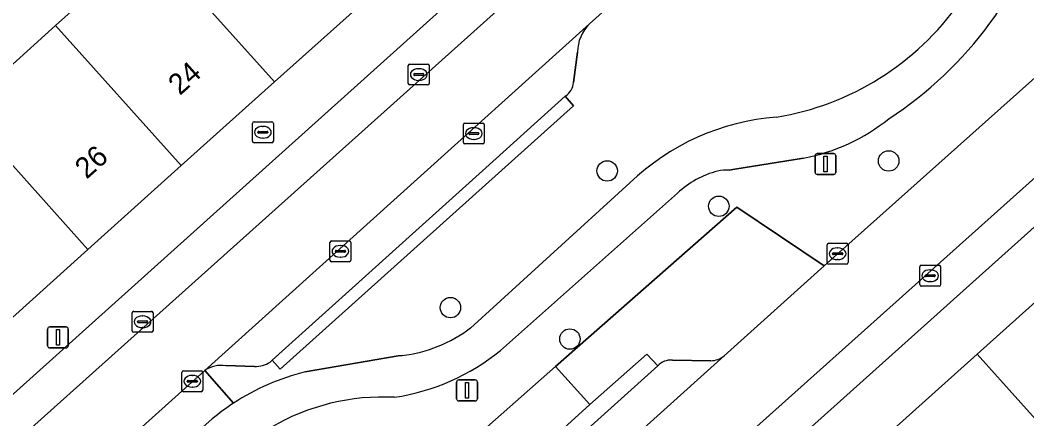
# Model space of a CAD drawing. Extents: x 162172 to 163187, y 382874 to 383685.
# Drawn here: x 162873.24 to 162921.45, y 383452.63 to 383471.72 of the extents above; entities that cross this region are included whole.
import ezdxf

# ---------------------------------------------------------------- set-up
doc = ezdxf.new("R2010")
doc.units = 0
for name, color, linetype in [('IMGEO_Berm_groen', 7, 'Continuous'), ('IMGEO_Boom', 7, 'Continuous'), ('IMGEO_Brandkraan', 7, 'Continuous'), ('IMGEO_Erf', 7, 'Continuous'), ('IMGEO_Kolk', 7, 'Continuous'), ('IMGEO_Lichtmast', 7, 'Continuous'), ('IMGEO_Pand', 7, 'Continuous'), ('IMGEO_Pand_nummerreeks', 7, 'Continuous'), ('IMGEO_Parkeervlak_open', 7, 'Continuous'), ('IMGEO_Rijbaan_lokaal_open', 7, 'Continuous'), ('IMGEO_Rioolput', 7, 'Continuous'), ('IMGEO_Voetpad_gesloten', 7, 'Continuous'), ('IMGEO_Voetpad_open', 7, 'Continuous')]:
    doc.layers.add(name, color=color, linetype=linetype)

msp = doc.modelspace()

# ---------------------------------------------------------------- linework, layer by layer
at = {"layer": 'IMGEO_Berm_groen'}
for points in [[(162927.668, 383488.362), (162926.687, 383489.375), (162920.981, 383484.249), (162918.265, 383487.372), (162916.809, 383486.128), (162900.507, 383471.54)], [(162887.404, 383443.822), (162891.575, 383448.333), (162893.393, 383450.299), (162898.882, 383455.131), (162907.563, 383462.772), (162911.739, 383459.956), (162923.614, 383470.551)], [(162899.931, 383470.188), (162899.734, 383468.731)], [(162899.371, 383468.104), (162899.34, 383468.076), (162899.744, 383467.62), (162885.687, 383455.009), (162885.31, 383455.439), (162885.208, 383455.347)], [(162910.753, 383465.114), (162907.469, 383464.588), (162907.196, 383464.534)], [(162894.799, 383456.981), (162902.437, 383463.928)], [(162904.715, 383463.434), (162896.244, 383455.909)], [(162911.739, 383459.956), (162907.563, 383462.772), (162898.882, 383455.131), (162900.525, 383453.323), (162903.255, 383455.736), (162903.769, 383455.163)], [(162906.958, 383455.655), (162911.739, 383459.956)], [(162886.888, 383454.875), (162891.347, 383455.642), (162891.537, 383455.662)], [(162904.476, 383455.447), (162906.309, 383455.415)], [(162884.465, 383455.131), (162883.086, 383455.178)], [(162883.461, 383453.386), (162882.086, 383454.952), (162863.448, 383438.229)], [(162882.086, 383454.952), (162883.461, 383453.386)], [(162872.272, 383443.617), (162882.275, 383452.487), (162882.44, 383452.633)]]:
    msp.add_lwpolyline(points, dxfattribs=at)
msp.add_lwpolyline([(162900.525, 383453.323), (162898.882, 383455.131), (162893.393, 383450.299), (162891.575, 383448.333), (162893.058, 383446.535)], close=True, dxfattribs=at)
for centre, radius, start, end in [((162904.706, 383482.564), 18.574, 303.0532, 344.4091), ((162907.293, 383480.288), 13.388, 279.3284, 324.7493), ((162901.805, 383470.188), 1.874, 133.8362, 180.0123), ((162898.909, 383468.79), 0.827, 303.96, 355.9028), ((162910.351, 383455.682), 11.429, 94.4581, 133.825), ((162909.009, 383474.271), 9.322, 280.7842, 308.6985), ((162907.791, 383460.137), 4.509, 104.8296, 133.0161), ((162907.032, 383462.812), 1.73, 84.5702, 103.2076), ((162890.739, 383462.328), 6.713, 276.8232, 307.209), ((162889.625, 383464.011), 10.461, 278.4957, 309.2468), ((162904.417, 383454.572), 0.877, 86.1431, 137.6273), ((162906.309, 383456.413), 0.998, 270.021, 310.5678), ((162882.883, 383453.753), 1.439, 81.8734, 123.5964), ((162884.442, 383456.594), 1.464, 270.8821, 301.5377), ((162889.549, 383444.062), 11.136, 103.8264, 123.1426), ((162890.624, 383443.036), 10.642, 87.0562, 120.3136), ((162889.615, 383443.972), 11.247, 123.1761, 129.6424)]:
    msp.add_arc(centre, radius, start, end, dxfattribs=at)
at = {"layer": 'IMGEO_Boom'}
for centre in [(162914.83, 383464.978), (162901.349, 383464.501), (162906.695, 383462.809), (162893.844, 383457.957), (162899.565, 383456.454)]:
    msp.add_circle(centre, 0.489, dxfattribs=at)
at = {"layer": 'IMGEO_Brandkraan'}
for p, q in [((162884.363, 383465.926), (162884.363, 383466.778)), ((162884.438, 383466.852), (162885.29, 383466.852)), ((162884.851, 383466.632), (162884.876, 383466.632)), ((162885.364, 383466.778), (162885.364, 383465.926)), ((162884.622, 383466.346), (162884.622, 383466.358)), ((162885.06, 383466.309), (162884.662, 383466.309)), ((162884.665, 383466.395), (162885.063, 383466.395)), ((162884.874, 383466.072), (162884.849, 383466.072)), ((162885.106, 383466.358), (162885.106, 383466.346)), ((162885.29, 383465.852), (162884.438, 383465.852))]:
    msp.add_line(p, q, dxfattribs=at)
for points in [[(162884.363, 383465.926), (162884.363, 383466.778)], [(162884.438, 383466.852), (162885.29, 383466.852)], [(162885.364, 383466.778), (162885.364, 383465.926)], [(162885.29, 383465.852), (162884.438, 383465.852)]]:
    msp.add_lwpolyline(points, dxfattribs=at)
for centre, radius, start, end in [((162884.44, 383466.776), 0.0765, 91.552, 178.448), ((162884.44, 383466.776), 0.0765, 91.552, 178.448), ((162885.288, 383466.776), 0.0765, 1.552, 88.448), ((162885.288, 383466.776), 0.0765, 1.552, 88.448), ((162884.662, 383466.355), 0.0403, 85.8775, 175.7526), ((162884.659, 383466.345), 0.0366, 178.938, 274.7102), ((162885.063, 383466.352), 0.043, 264.8664, 352.4533), ((162885.067, 383466.357), 0.0386, 1.7309, 96.639), ((162884.44, 383465.928), 0.0765, 181.552, 268.448), ((162884.44, 383465.928), 0.0765, 181.552, 268.448), ((162885.288, 383465.928), 0.0765, 271.552, 358.448), ((162885.288, 383465.928), 0.0765, 271.552, 358.448)]:
    msp.add_arc(centre, radius, start, end, dxfattribs=at)
for centre, major_axis, ratio, start_param, end_param in [((162884.85, 383466.352), (-0.387, 0.002), 0.722429, 4.712389, 7.853982), ((162884.875, 383466.352), (-0.39, 0.002), 0.717154, 1.570796, 4.712389)]:
    msp.add_ellipse(centre, major_axis=major_axis, ratio=ratio, start_param=start_param, end_param=end_param, dxfattribs=at)
at = {"layer": 'IMGEO_Erf'}
msp.add_lwpolyline([(162839.756, 383458.697), (162849.114, 383448.276), (162852.611, 383451.416), (162857.076, 383455.424), (162861.54, 383459.433), (162866.005, 383463.441), (162870.469, 383467.45), (162874.934, 383471.458), (162879.399, 383475.466), (162883.863, 383479.475), (162888.328, 383483.483), (162892.792, 383487.492), (162897.257, 383491.5), (162896.062, 383492.831), (162898.435, 383494.962), (162899.631, 383493.631), (162900.754, 383494.64), (162891.41, 383505.046)], dxfattribs=at)
at = {"layer": 'IMGEO_Kolk'}
for p, q in [((162891.825, 383468.69), (162891.825, 383469.542)), ((162891.9, 383469.616), (162892.752, 383469.616)), ((162892.826, 383469.542), (162892.826, 383468.69)), ((162892.084, 383469.11), (162892.084, 383469.122)), ((162892.522, 383469.073), (162892.124, 383469.073)), ((162892.127, 383469.159), (162892.525, 383469.159)), ((162892.313, 383469.396), (162892.338, 383469.396)), ((162892.568, 383469.122), (162892.568, 383469.11)), ((162892.752, 383468.616), (162891.9, 383468.616)), ((162892.336, 383468.836), (162892.311, 383468.836)), ((162894.463, 383465.865), (162894.463, 383466.717)), ((162894.538, 383466.791), (162895.39, 383466.791)), ((162894.951, 383466.571), (162894.976, 383466.571)), ((162895.464, 383466.717), (162895.464, 383465.865)), ((162894.722, 383466.285), (162894.722, 383466.297)), ((162895.16, 383466.248), (162894.762, 383466.248)), ((162894.765, 383466.334), (162895.163, 383466.334)), ((162895.206, 383466.297), (162895.206, 383466.285)), ((162895.39, 383465.791), (162894.538, 383465.791)), ((162894.974, 383466.011), (162894.949, 383466.011)), ((162911.885, 383460.112), (162911.885, 383460.964)), ((162911.96, 383461.038), (162912.812, 383461.038)), ((162912.373, 383460.818), (162912.398, 383460.818)), ((162912.886, 383460.964), (162912.886, 383460.112)), ((162912.144, 383460.532), (162912.144, 383460.544)), ((162912.582, 383460.495), (162912.184, 383460.495)), ((162912.187, 383460.581), (162912.585, 383460.581)), ((162912.628, 383460.544), (162912.628, 383460.532)), ((162912.812, 383460.038), (162911.96, 383460.038)), ((162912.396, 383460.258), (162912.371, 383460.258)), ((162916.319, 383459.058), (162916.319, 383459.91)), ((162916.394, 383459.984), (162917.246, 383459.984)), ((162917.32, 383459.91), (162917.32, 383459.058)), ((162916.578, 383459.478), (162916.578, 383459.49)), ((162917.016, 383459.441), (162916.618, 383459.441)), ((162916.621, 383459.527), (162917.019, 383459.527)), ((162916.807, 383459.764), (162916.832, 383459.764)), ((162917.062, 383459.49), (162917.062, 383459.478)), ((162917.246, 383458.984), (162916.394, 383458.984)), ((162916.83, 383459.204), (162916.805, 383459.204)), ((162878.6, 383456.853), (162878.6, 383457.705)), ((162878.675, 383457.779), (162879.527, 383457.779)), ((162879.088, 383457.559), (162879.113, 383457.559)), ((162879.601, 383457.705), (162879.601, 383456.853)), ((162878.859, 383457.273), (162878.859, 383457.285)), ((162879.297, 383457.236), (162878.899, 383457.236)), ((162878.902, 383457.322), (162879.3, 383457.322)), ((162879.111, 383456.999), (162879.086, 383456.999)), ((162879.343, 383457.285), (162879.343, 383457.273)), ((162879.527, 383456.779), (162878.675, 383456.779)), ((162880.982, 383454.005), (162880.982, 383454.857)), ((162881.057, 383454.931), (162881.909, 383454.931)), ((162881.47, 383454.711), (162881.495, 383454.711)), ((162881.983, 383454.857), (162881.983, 383454.005)), ((162881.241, 383454.425), (162881.241, 383454.437)), ((162881.679, 383454.388), (162881.281, 383454.388)), ((162881.284, 383454.474), (162881.682, 383454.474)), ((162881.493, 383454.151), (162881.468, 383454.151)), ((162881.725, 383454.437), (162881.725, 383454.425)), ((162881.909, 383453.931), (162881.057, 383453.931))]:
    msp.add_line(p, q, dxfattribs=at)
for points in [[(162891.825, 383468.69), (162891.825, 383469.542)], [(162891.9, 383469.616), (162892.752, 383469.616)], [(162892.826, 383469.542), (162892.826, 383468.69)], [(162892.752, 383468.616), (162891.9, 383468.616)], [(162894.463, 383465.865), (162894.463, 383466.717)], [(162894.538, 383466.791), (162895.39, 383466.791)], [(162895.464, 383466.717), (162895.464, 383465.865)], [(162895.39, 383465.791), (162894.538, 383465.791)], [(162911.885, 383460.112), (162911.885, 383460.964)], [(162911.96, 383461.038), (162912.812, 383461.038)], [(162912.886, 383460.964), (162912.886, 383460.112)], [(162912.812, 383460.038), (162911.96, 383460.038)], [(162916.319, 383459.058), (162916.319, 383459.91)], [(162916.394, 383459.984), (162917.246, 383459.984)], [(162917.32, 383459.91), (162917.32, 383459.058)], [(162917.246, 383458.984), (162916.394, 383458.984)], [(162878.6, 383456.853), (162878.6, 383457.705)], [(162878.675, 383457.779), (162879.527, 383457.779)], [(162879.601, 383457.705), (162879.601, 383456.853)], [(162879.527, 383456.779), (162878.675, 383456.779)], [(162880.982, 383454.005), (162880.982, 383454.857)], [(162881.057, 383454.931), (162881.909, 383454.931)], [(162881.983, 383454.857), (162881.983, 383454.005)], [(162881.909, 383453.931), (162881.057, 383453.931)]]:
    msp.add_lwpolyline(points, dxfattribs=at)
for centre, radius, start, end in [((162891.902, 383469.54), 0.0765, 91.552, 178.448), ((162891.902, 383469.54), 0.0765, 91.552, 178.448), ((162892.75, 383469.54), 0.0765, 1.552, 88.448), ((162892.75, 383469.54), 0.0765, 1.552, 88.448), ((162892.124, 383469.119), 0.0403, 85.8775, 175.7526), ((162892.121, 383469.109), 0.0366, 178.938, 274.7102), ((162892.525, 383469.116), 0.043, 264.8664, 352.4533), ((162892.529, 383469.121), 0.0386, 1.7309, 96.639), ((162891.902, 383468.692), 0.0765, 181.552, 268.448), ((162891.902, 383468.692), 0.0765, 181.552, 268.448), ((162892.75, 383468.692), 0.0765, 271.552, 358.448), ((162892.75, 383468.692), 0.0765, 271.552, 358.448), ((162894.54, 383466.715), 0.0765, 91.552, 178.448), ((162894.54, 383466.715), 0.0765, 91.552, 178.448), ((162895.388, 383466.715), 0.0765, 1.552, 88.448), ((162895.388, 383466.715), 0.0765, 1.552, 88.448), ((162894.762, 383466.294), 0.0403, 85.8775, 175.7526), ((162894.759, 383466.284), 0.0366, 178.938, 274.7102), ((162895.163, 383466.291), 0.043, 264.8664, 352.4533), ((162895.167, 383466.296), 0.0386, 1.7309, 96.639), ((162894.54, 383465.867), 0.0765, 181.552, 268.448), ((162894.54, 383465.867), 0.0765, 181.552, 268.448), ((162895.388, 383465.867), 0.0765, 271.552, 358.448), ((162895.388, 383465.867), 0.0765, 271.552, 358.448), ((162911.962, 383460.962), 0.0765, 91.552, 178.448), ((162911.962, 383460.962), 0.0765, 91.552, 178.448), ((162912.81, 383460.962), 0.0765, 1.552, 88.448), ((162912.81, 383460.962), 0.0765, 1.552, 88.448), ((162912.184, 383460.541), 0.0403, 85.8775, 175.7526), ((162912.181, 383460.531), 0.0366, 178.938, 274.7102), ((162912.585, 383460.538), 0.043, 264.8664, 352.4533), ((162912.589, 383460.543), 0.0386, 1.7309, 96.639), ((162911.962, 383460.114), 0.0765, 181.552, 268.448), ((162911.962, 383460.114), 0.0765, 181.552, 268.448), ((162912.81, 383460.114), 0.0765, 271.552, 358.448), ((162912.81, 383460.114), 0.0765, 271.552, 358.448), ((162916.396, 383459.908), 0.0765, 91.552, 178.448), ((162916.396, 383459.908), 0.0765, 91.552, 178.448), ((162917.244, 383459.908), 0.0765, 1.552, 88.448), ((162917.244, 383459.908), 0.0765, 1.552, 88.448), ((162916.618, 383459.487), 0.0403, 85.8775, 175.7526), ((162916.615, 383459.477), 0.0366, 178.938, 274.7102), ((162917.019, 383459.484), 0.043, 264.8664, 352.4533), ((162917.023, 383459.489), 0.0386, 1.7309, 96.639), ((162916.396, 383459.06), 0.0765, 181.552, 268.448), ((162916.396, 383459.06), 0.0765, 181.552, 268.448), ((162917.244, 383459.06), 0.0765, 271.552, 358.448), ((162917.244, 383459.06), 0.0765, 271.552, 358.448), ((162878.677, 383457.703), 0.0765, 91.552, 178.448), ((162878.677, 383457.703), 0.0765, 91.552, 178.448), ((162879.525, 383457.703), 0.0765, 1.552, 88.448), ((162879.525, 383457.703), 0.0765, 1.552, 88.448), ((162878.899, 383457.282), 0.0403, 85.8775, 175.7526), ((162878.896, 383457.272), 0.0366, 178.938, 274.7102), ((162879.3, 383457.279), 0.043, 264.8664, 352.4533), ((162879.304, 383457.284), 0.0386, 1.7309, 96.639), ((162878.677, 383456.855), 0.0765, 181.552, 268.448), ((162878.677, 383456.855), 0.0765, 181.552, 268.448), ((162879.525, 383456.855), 0.0765, 271.552, 358.448), ((162879.525, 383456.855), 0.0765, 271.552, 358.448), ((162881.059, 383454.855), 0.0765, 91.552, 178.448), ((162881.059, 383454.855), 0.0765, 91.552, 178.448), ((162881.907, 383454.855), 0.0765, 1.552, 88.448), ((162881.907, 383454.855), 0.0765, 1.552, 88.448), ((162881.059, 383454.007), 0.0765, 181.552, 268.448), ((162881.059, 383454.007), 0.0765, 181.552, 268.448), ((162881.281, 383454.434), 0.0403, 85.8775, 175.7526), ((162881.278, 383454.424), 0.0366, 178.938, 274.7102), ((162881.682, 383454.431), 0.043, 264.8664, 352.4533), ((162881.686, 383454.436), 0.0386, 1.7309, 96.639), ((162881.907, 383454.007), 0.0765, 271.552, 358.448), ((162881.907, 383454.007), 0.0765, 271.552, 358.448)]:
    msp.add_arc(centre, radius, start, end, dxfattribs=at)
for centre, major_axis, ratio, start_param, end_param in [((162892.312, 383469.116), (-0.387, 0.002), 0.722429, 4.712389, 7.853982), ((162892.337, 383469.116), (-0.39, 0.002), 0.717154, 1.570796, 4.712389), ((162894.95, 383466.291), (-0.387, 0.002), 0.722429, 4.712389, 7.853982), ((162894.975, 383466.291), (-0.39, 0.002), 0.717154, 1.570796, 4.712389), ((162912.372, 383460.538), (-0.387, 0.002), 0.722429, 4.712389, 7.853982), ((162912.397, 383460.538), (-0.39, 0.002), 0.717154, 1.570796, 4.712389), ((162916.806, 383459.484), (-0.387, 0.002), 0.722429, 4.712389, 7.853982), ((162916.831, 383459.484), (-0.39, 0.002), 0.717154, 1.570796, 4.712389), ((162879.087, 383457.279), (-0.387, 0.002), 0.722429, 4.712389, 7.853982), ((162879.112, 383457.279), (-0.39, 0.002), 0.717154, 1.570796, 4.712389), ((162881.469, 383454.431), (-0.387, 0.002), 0.722429, 4.712389, 7.853982), ((162881.494, 383454.431), (-0.39, 0.002), 0.717154, 1.570796, 4.712389)]:
    msp.add_ellipse(centre, major_axis=major_axis, ratio=ratio, start_param=start_param, end_param=end_param, dxfattribs=at)
at = {"layer": 'IMGEO_Lichtmast'}
for p, q in [((162911.309, 383464.432), (162911.309, 383465.232)), ((162911.309, 383465.232), (162911.309, 383464.432)), ((162911.409, 383465.332), (162912.199, 383465.332)), ((162912.199, 383465.332), (162911.409, 383465.332)), ((162912.299, 383465.232), (162912.299, 383464.432)), ((162912.299, 383464.432), (162912.299, 383465.232)), ((162912.199, 383464.332), (162911.409, 383464.332)), ((162911.409, 383464.332), (162912.199, 383464.332)), ((162874.552, 383456.131), (162874.552, 383456.931)), ((162874.552, 383456.931), (162874.552, 383456.131)), ((162874.652, 383457.031), (162875.442, 383457.031)), ((162875.442, 383457.031), (162874.652, 383457.031)), ((162875.542, 383456.931), (162875.542, 383456.131)), ((162875.542, 383456.131), (162875.542, 383456.931)), ((162875.442, 383456.031), (162874.652, 383456.031)), ((162874.652, 383456.031), (162875.442, 383456.031)), ((162894.242, 383454.494), (162895.032, 383454.494)), ((162895.032, 383454.494), (162894.242, 383454.494)), ((162894.142, 383453.594), (162894.142, 383454.394)), ((162894.142, 383454.394), (162894.142, 383453.594)), ((162895.132, 383454.394), (162895.132, 383453.594)), ((162895.132, 383453.594), (162895.132, 383454.394)), ((162895.032, 383453.494), (162894.242, 383453.494)), ((162894.242, 383453.494), (162895.032, 383453.494))]:
    msp.add_line(p, q, dxfattribs=at)
for points in [[(162911.729, 383465.207), (162911.879, 383465.207), (162911.879, 383464.457), (162911.729, 383464.457), (162911.729, 383465.207)], [(162874.972, 383456.906), (162875.122, 383456.906), (162875.122, 383456.156), (162874.972, 383456.156), (162874.972, 383456.906)], [(162894.562, 383454.369), (162894.712, 383454.369), (162894.712, 383453.619), (162894.562, 383453.619), (162894.562, 383454.369)]]:
    msp.add_lwpolyline(points, dxfattribs=at)
for centre, start, end in [((162911.409, 383465.232), 90, 180), ((162911.409, 383465.232), 90, 180), ((162912.199, 383465.232), 0, 90), ((162912.199, 383465.232), 360, 90), ((162911.409, 383464.432), 180, 270), ((162911.409, 383464.432), 180, 270), ((162912.199, 383464.432), 270, 0), ((162912.199, 383464.432), 270, 0), ((162874.652, 383456.931), 90, 180), ((162874.652, 383456.931), 90, 180), ((162875.442, 383456.931), 0, 90), ((162875.442, 383456.931), 360, 90), ((162874.652, 383456.131), 180, 270), ((162874.652, 383456.131), 180, 270), ((162875.442, 383456.131), 270, 0), ((162875.442, 383456.131), 270, 0), ((162894.242, 383454.394), 90, 180), ((162894.242, 383454.394), 90, 180), ((162895.032, 383454.394), 0, 90), ((162895.032, 383454.394), 360, 90), ((162894.242, 383453.594), 180, 270), ((162894.242, 383453.594), 180, 270), ((162895.032, 383453.594), 270, 0), ((162895.032, 383453.594), 270, 0)]:
    msp.add_arc(centre, 0.1, start, end, dxfattribs=at)
at = {"layer": 'IMGEO_Pand'}
for points in [[(162879.399, 383475.466), (162885.417, 383468.762), (162889.882, 383472.77), (162883.863, 383479.475)], [(162874.934, 383471.458), (162880.951, 383464.755), (162885.417, 383468.762), (162879.399, 383475.466)], [(162874.934, 383471.458), (162870.469, 383467.45), (162876.486, 383460.747), (162880.951, 383464.755)], [(162876.486, 383460.747), (162870.469, 383467.45), (162866.005, 383463.441), (162872.021, 383456.74)], [(162929.354, 383452.351), (162923.09, 383459.337), (162919.069, 383455.731), (162925.334, 383448.746)], [(162925.334, 383448.746), (162919.069, 383455.731), (162915.049, 383452.126), (162921.313, 383445.141)]]:
    msp.add_lwpolyline(points, close=True, dxfattribs=at)
at = {"layer": 'IMGEO_Parkeervlak_open'}
for points in [[(162861.182, 383440.936), (162913.384, 383487.689)], [(162909.797, 383486.956), (162862.086, 383444.109)], [(162900.507, 383471.54), (162882.086, 383454.952)], [(162899.734, 383468.731), (162899.931, 383470.188)], [(162895.538, 383464.651), (162899.34, 383468.076), (162899.371, 383468.104)], [(162925.505, 383467.463), (162876.516, 383423.635)], [(162877.943, 383424.117), (162879.207, 383424.011), (162879.944, 383424.284), (162925.349, 383464.98)], [(162885.208, 383455.347), (162885.31, 383455.439), (162895.538, 383464.651)], [(162887.215, 383437.886), (162906.958, 383455.655)], [(162906.309, 383455.415), (162904.476, 383455.447)], [(162883.086, 383455.178), (162884.465, 383455.131)], [(162903.769, 383455.163), (162901.062, 383452.733), (162893.526, 383445.969), (162889.095, 383441.992), (162888.15, 383441.144)]]:
    msp.add_lwpolyline(points, dxfattribs=at)
for centre, radius, start, end in [((162901.805, 383470.188), 1.874, 133.8362, 180.0123), ((162898.909, 383468.79), 0.827, 303.96, 355.9028), ((162904.417, 383454.572), 0.877, 86.1431, 137.6273), ((162906.309, 383456.413), 0.998, 270.021, 310.5678), ((162882.883, 383453.753), 1.439, 81.8734, 123.5964), ((162884.442, 383456.594), 1.464, 270.8821, 301.5377)]:
    msp.add_arc(centre, radius, start, end, dxfattribs=at)
at = {"layer": 'IMGEO_Rijbaan_lokaal_open'}
for points in [[(162882.086, 383454.952), (162900.507, 383471.54), (162916.809, 383486.128), (162914.507, 383488.667), (162913.493, 383487.786), (162913.384, 383487.689), (162861.182, 383440.936), (162861.096, 383440.858)], [(162930.959, 383471.587), (162928.863, 383474.516), (162924.586, 383471.328), (162923.614, 383470.551), (162911.739, 383459.956), (162906.958, 383455.655), (162887.215, 383437.886), (162887.106, 383437.789), (162878.014, 383429.65), (162874.367, 383426.385)], [(162876.516, 383423.635), (162925.505, 383467.463)], [(162863.448, 383438.229), (162882.086, 383454.952)]]:
    msp.add_lwpolyline(points, dxfattribs=at)
at = {"layer": 'IMGEO_Rioolput'}
for p, q in [((162888.073, 383460.226), (162888.073, 383461.078)), ((162888.148, 383461.152), (162889, 383461.152)), ((162888.561, 383460.932), (162888.586, 383460.932)), ((162889.074, 383461.078), (162889.074, 383460.226)), ((162888.332, 383460.646), (162888.332, 383460.658)), ((162888.77, 383460.609), (162888.372, 383460.609)), ((162888.375, 383460.695), (162888.773, 383460.695)), ((162888.584, 383460.372), (162888.559, 383460.372)), ((162888.816, 383460.658), (162888.816, 383460.646)), ((162889, 383460.152), (162888.148, 383460.152))]:
    msp.add_line(p, q, dxfattribs=at)
for points in [[(162888.073, 383460.226), (162888.073, 383461.078)], [(162888.148, 383461.152), (162889, 383461.152)], [(162889.074, 383461.078), (162889.074, 383460.226)], [(162889, 383460.152), (162888.148, 383460.152)]]:
    msp.add_lwpolyline(points, dxfattribs=at)
for centre, radius, start, end in [((162888.15, 383461.076), 0.0765, 91.552, 178.448), ((162888.15, 383461.076), 0.0765, 91.552, 178.448), ((162888.998, 383461.076), 0.0765, 1.552, 88.448), ((162888.998, 383461.076), 0.0765, 1.552, 88.448), ((162888.372, 383460.655), 0.0403, 85.8775, 175.7526), ((162888.369, 383460.645), 0.0366, 178.938, 274.7102), ((162888.773, 383460.652), 0.043, 264.8664, 352.4533), ((162888.777, 383460.657), 0.0386, 1.7309, 96.639), ((162888.15, 383460.228), 0.0765, 181.552, 268.448), ((162888.15, 383460.228), 0.0765, 181.552, 268.448), ((162888.998, 383460.228), 0.0765, 271.552, 358.448), ((162888.998, 383460.228), 0.0765, 271.552, 358.448)]:
    msp.add_arc(centre, radius, start, end, dxfattribs=at)
for centre, major_axis, ratio, start_param, end_param in [((162888.56, 383460.652), (-0.387, 0.002), 0.722429, 4.712389, 7.853982), ((162888.585, 383460.652), (-0.39, 0.002), 0.717154, 1.570796, 4.712389)]:
    msp.add_ellipse(centre, major_axis=major_axis, ratio=ratio, start_param=start_param, end_param=end_param, dxfattribs=at)
at = {"layer": 'IMGEO_Voetpad_gesloten'}
msp.add_lwpolyline([(162899.34, 383468.076), (162895.538, 383464.651), (162885.31, 383455.439), (162885.687, 383455.009), (162899.744, 383467.62)], close=True, dxfattribs=at)
at = {"layer": 'IMGEO_Voetpad_open'}
for points in [[(162913.384, 383487.689), (162913.493, 383487.786), (162914.507, 383488.667), (162915.873, 383489.972), (162912.869, 383493.399), (162903.279, 383484.792), (162898.813, 383480.785), (162894.348, 383476.777), (162889.882, 383472.77), (162885.417, 383468.762), (162880.951, 383464.755), (162876.486, 383460.747), (162872.021, 383456.74), (162867.555, 383452.732), (162863.09, 383448.725), (162858.625, 383444.717), (162852.593, 383439.304), (162848.998, 383436.078), (162853.1, 383431.516), (162854.513, 383432.789), (162857.999, 383435.873)], [(162862.086, 383444.109), (162909.797, 383486.956)], [(162907.196, 383464.534), (162907.469, 383464.588), (162910.753, 383465.114)], [(162925.349, 383464.98), (162879.944, 383424.284), (162879.207, 383424.011), (162877.943, 383424.117)], [(162902.437, 383463.928), (162894.799, 383456.981)], [(162896.244, 383455.909), (162904.715, 383463.434)], [(162871.352, 383421.335), (162867.751, 383418.083), (162866.247, 383416.741), (162870.419, 383412.101), (162880.635, 383421.262), (162885.121, 383425.286), (162889.588, 383429.292), (162894.055, 383433.298), (162897.852, 383436.703), (162902.319, 383440.709), (162906.786, 383444.715), (162911.253, 383448.721), (162915.049, 383452.126), (162919.069, 383455.731), (162923.09, 383459.337)], [(162891.537, 383455.662), (162891.347, 383455.642), (162886.888, 383454.875)], [(162882.44, 383452.633), (162882.275, 383452.487), (162872.272, 383443.617)]]:
    msp.add_lwpolyline(points, dxfattribs=at)
msp.add_lwpolyline([(162903.769, 383455.163), (162903.255, 383455.736), (162900.525, 383453.323), (162893.058, 383446.535), (162891.622, 383445.229), (162888.62, 383442.506), (162889.095, 383441.992), (162893.526, 383445.969), (162901.062, 383452.733)], close=True, dxfattribs=at)
for centre, radius, start, end in [((162904.706, 383482.564), 18.574, 303.0532, 344.4091), ((162907.293, 383480.288), 13.388, 279.3284, 324.7493), ((162910.351, 383455.682), 11.429, 94.4581, 133.825), ((162909.009, 383474.271), 9.322, 280.7842, 308.6985), ((162907.791, 383460.137), 4.509, 104.8296, 133.0161), ((162907.032, 383462.812), 1.73, 84.5702, 103.2076), ((162890.739, 383462.328), 6.713, 276.8232, 307.209), ((162889.625, 383464.011), 10.461, 278.4957, 309.2468), ((162889.549, 383444.062), 11.136, 103.8264, 123.1426), ((162890.624, 383443.036), 10.642, 87.0562, 120.3136), ((162889.615, 383443.972), 11.247, 123.1761, 129.6424)]:
    msp.add_arc(centre, radius, start, end, dxfattribs=at)

# ---------------------------------------------------------------- texts
at = {"layer": 'IMGEO_Pand_nummerreeks'}
for s, p in [('24', (162880.885, 383468.083)), ('26', (162876.42, 383464.075))]:
    msp.add_text(s, height=1, rotation=41.9067, dxfattribs=at).set_placement(p)

doc.saveas('drawing.dxf')
